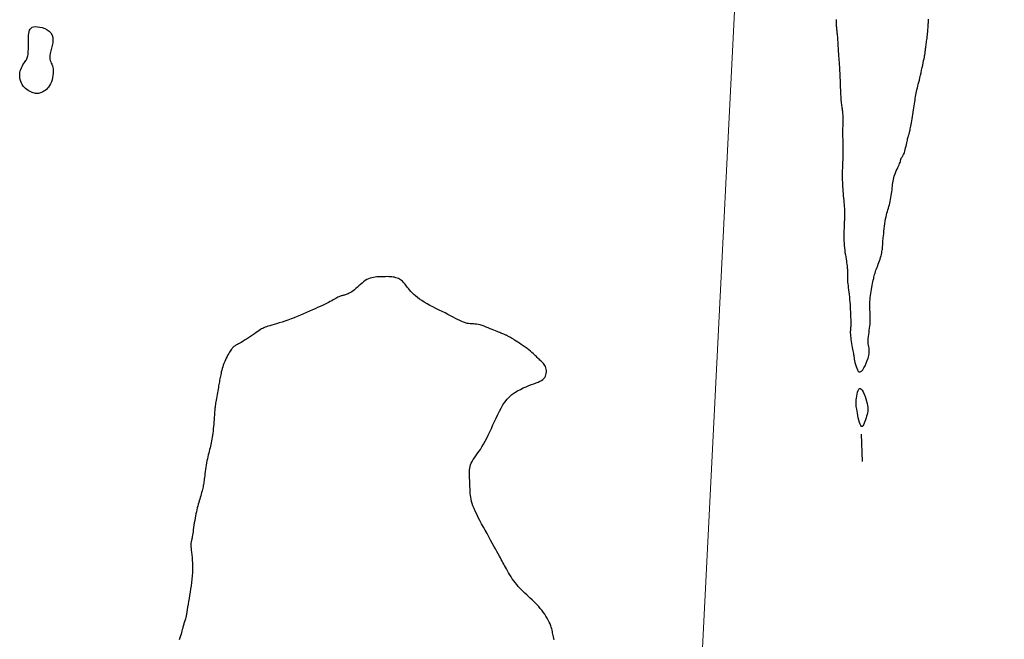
# Model space of a CAD drawing. Header units: millimetres. Extents: x 32690613 to 32693367, y 5343692 to 5344708.
# Tile 633 of 656: x 32692804 to 32692841, y 5344300 to 5344322. Entities that reach past the tile are written whole.
import ezdxf

# ---------------------------------------------------------------- set-up
doc = ezdxf.new("R2010")
doc.units = ezdxf.units.MM
doc.header["$LTSCALE"] = 20
doc.layers.get('0').update_dxf_attribs({"lineweight": 18})
doc.layers.get('Defpoints').update_dxf_attribs({"color": 11, "lineweight": 18})
doc.layers.add('02-DGM_HL_491.50', color=72, linetype='Continuous')
doc.layers.add('02-DGM_HL_492.00', color=82, linetype='Continuous')

# ---------------------------------------------------------------- blocks, each defined once
blk = doc.blocks.new('A$C78070446')
blk.add_line((4470129.583, 5343033.451), (4470100.946, 5342714.261))

msp = doc.modelspace()

# ---------------------------------------------------------------- linework, layer by layer
at = {"layer": '02-DGM_HL_491.50', "elevation": 491.5, "flags": 128}
for points in [[(32692834.473, 5344322.502), (32692834.472, 5344322.447), (32692834.472, 5344322.396), (32692834.472, 5344322.348), (32692834.474, 5344322.303), (32692834.476, 5344322.26), (32692834.479, 5344322.219), (32692834.482, 5344322.179), (32692834.486, 5344322.14), (32692834.49, 5344322.1), (32692834.495, 5344322.059), (32692834.5, 5344322.017), (32692834.505, 5344321.971), (32692834.509, 5344321.921), (32692834.514, 5344321.867), (32692834.519, 5344321.808), (32692834.523, 5344321.743), (32692834.527, 5344321.673), (32692834.531, 5344321.6), (32692834.535, 5344321.526), (32692834.539, 5344321.452), (32692834.543, 5344321.379), (32692834.547, 5344321.311), (32692834.551, 5344321.247), (32692834.555, 5344321.189), (32692834.559, 5344321.137), (32692834.564, 5344321.087), (32692834.568, 5344321.039), (32692834.573, 5344320.991), (32692834.577, 5344320.941), (32692834.581, 5344320.887), (32692834.586, 5344320.828), (32692834.59, 5344320.762), (32692834.594, 5344320.69), (32692834.597, 5344320.613), (32692834.601, 5344320.531), (32692834.605, 5344320.446), (32692834.608, 5344320.358), (32692834.612, 5344320.268), (32692834.615, 5344320.177), (32692834.619, 5344320.087), (32692834.623, 5344319.997), (32692834.626, 5344319.909), (32692834.63, 5344319.823), (32692834.634, 5344319.742), (32692834.638, 5344319.664), (32692834.643, 5344319.592), (32692834.648, 5344319.527), (32692834.653, 5344319.468), (32692834.659, 5344319.415), (32692834.664, 5344319.368), (32692834.67, 5344319.326), (32692834.676, 5344319.288), (32692834.681, 5344319.253), (32692834.687, 5344319.22), (32692834.692, 5344319.189), (32692834.696, 5344319.159), (32692834.701, 5344319.129), (32692834.704, 5344319.097), (32692834.707, 5344319.062), (32692834.71, 5344319.023), (32692834.712, 5344318.979), (32692834.713, 5344318.929), (32692834.714, 5344318.871), (32692834.713, 5344318.804), (32692834.713, 5344318.73), (32692834.712, 5344318.652), (32692834.711, 5344318.572), (32692834.709, 5344318.491), (32692834.708, 5344318.412), (32692834.708, 5344318.337), (32692834.708, 5344318.269), (32692834.708, 5344318.208), (32692834.71, 5344318.153), (32692834.711, 5344318.103), (32692834.713, 5344318.055), (32692834.715, 5344318.008), (32692834.717, 5344317.958), (32692834.718, 5344317.905), (32692834.719, 5344317.846), (32692834.72, 5344317.78), (32692834.719, 5344317.708), (32692834.719, 5344317.631), (32692834.718, 5344317.553), (32692834.716, 5344317.473), (32692834.714, 5344317.395), (32692834.712, 5344317.319), (32692834.709, 5344317.248), (32692834.707, 5344317.183), (32692834.704, 5344317.124), (32692834.701, 5344317.067), (32692834.699, 5344317.013), (32692834.697, 5344316.96), (32692834.695, 5344316.906), (32692834.694, 5344316.849), (32692834.694, 5344316.789), (32692834.694, 5344316.724), (32692834.695, 5344316.654), (32692834.697, 5344316.58), (32692834.7, 5344316.503), (32692834.704, 5344316.423), (32692834.708, 5344316.34), (32692834.713, 5344316.256), (32692834.719, 5344316.17), (32692834.726, 5344316.084), (32692834.733, 5344315.998), (32692834.741, 5344315.913), (32692834.748, 5344315.83), (32692834.755, 5344315.75), (32692834.762, 5344315.674), (32692834.768, 5344315.603), (32692834.772, 5344315.537), (32692834.776, 5344315.478), (32692834.778, 5344315.424), (32692834.779, 5344315.376), (32692834.779, 5344315.331), (32692834.779, 5344315.289), (32692834.778, 5344315.249), (32692834.777, 5344315.21), (32692834.775, 5344315.172), (32692834.774, 5344315.133), (32692834.772, 5344315.092), (32692834.771, 5344315.05), (32692834.769, 5344315.005), (32692834.767, 5344314.957), (32692834.765, 5344314.906), (32692834.763, 5344314.85), (32692834.761, 5344314.79), (32692834.759, 5344314.725), (32692834.756, 5344314.655), (32692834.755, 5344314.581), (32692834.754, 5344314.503), (32692834.754, 5344314.423), (32692834.756, 5344314.34), (32692834.76, 5344314.255), (32692834.766, 5344314.168), (32692834.774, 5344314.081), (32692834.784, 5344313.994), (32692834.796, 5344313.908), (32692834.809, 5344313.825), (32692834.822, 5344313.744), (32692834.834, 5344313.667), (32692834.846, 5344313.596), (32692834.857, 5344313.53), (32692834.865, 5344313.471), (32692834.872, 5344313.419), (32692834.877, 5344313.371), (32692834.88, 5344313.328), (32692834.883, 5344313.288), (32692834.884, 5344313.25), (32692834.884, 5344313.214), (32692834.884, 5344313.178), (32692834.884, 5344313.142), (32692834.883, 5344313.104), (32692834.883, 5344313.065), (32692834.883, 5344313.023), (32692834.884, 5344312.978), (32692834.886, 5344312.929), (32692834.889, 5344312.875), (32692834.893, 5344312.816), (32692834.9, 5344312.751), (32692834.908, 5344312.68), (32692834.917, 5344312.604), (32692834.927, 5344312.524), (32692834.937, 5344312.44), (32692834.947, 5344312.353), (32692834.957, 5344312.263), (32692834.966, 5344312.172), (32692834.974, 5344312.079), (32692834.981, 5344311.987), (32692834.986, 5344311.896), (32692834.991, 5344311.807), (32692834.996, 5344311.722), (32692834.999, 5344311.641), (32692835.002, 5344311.567), (32692835.005, 5344311.501), (32692835.007, 5344311.442), (32692835.009, 5344311.392), (32692835.01, 5344311.347), (32692835.011, 5344311.307), (32692835.011, 5344311.272), (32692835.011, 5344311.238), (32692835.009, 5344311.207), (32692835.007, 5344311.175), (32692835.004, 5344311.143), (32692835.001, 5344311.108), (32692834.997, 5344311.072), (32692834.994, 5344311.032), (32692834.992, 5344310.988), (32692834.992, 5344310.94), (32692834.994, 5344310.887), (32692834.998, 5344310.828), (32692835.006, 5344310.763), (32692835.015, 5344310.693), (32692835.027, 5344310.62), (32692835.04, 5344310.546), (32692835.053, 5344310.473), (32692835.066, 5344310.403), (32692835.078, 5344310.338), (32692835.089, 5344310.279), (32692835.097, 5344310.229), (32692835.104, 5344310.184), (32692835.11, 5344310.143), (32692835.116, 5344310.103), (32692835.123, 5344310.063), (32692835.13, 5344310.019), (32692835.139, 5344309.97), (32692835.15, 5344309.913), (32692835.165, 5344309.846), (32692835.182, 5344309.774), (32692835.203, 5344309.702), (32692835.227, 5344309.634), (32692835.255, 5344309.575), (32692835.287, 5344309.531), (32692835.322, 5344309.505), (32692835.361, 5344309.504), (32692835.404, 5344309.529), (32692835.449, 5344309.579), (32692835.495, 5344309.647), (32692835.54, 5344309.73), (32692835.582, 5344309.821), (32692835.619, 5344309.917), (32692835.649, 5344310.011), (32692835.671, 5344310.1), (32692835.684, 5344310.179), (32692835.689, 5344310.249), (32692835.687, 5344310.312), (32692835.682, 5344310.371), (32692835.673, 5344310.427), (32692835.664, 5344310.483), (32692835.656, 5344310.539), (32692835.652, 5344310.599), (32692835.652, 5344310.664), (32692835.656, 5344310.734), (32692835.663, 5344310.806), (32692835.672, 5344310.882), (32692835.683, 5344310.958), (32692835.693, 5344311.035), (32692835.704, 5344311.111), (32692835.712, 5344311.185), (32692835.719, 5344311.257), (32692835.723, 5344311.327), (32692835.725, 5344311.395), (32692835.726, 5344311.461), (32692835.725, 5344311.525), (32692835.724, 5344311.589), (32692835.722, 5344311.651), (32692835.719, 5344311.714), (32692835.717, 5344311.776), (32692835.715, 5344311.839), (32692835.714, 5344311.903), (32692835.713, 5344311.967), (32692835.714, 5344312.033), (32692835.716, 5344312.101), (32692835.72, 5344312.17), (32692835.727, 5344312.242), (32692835.735, 5344312.317), (32692835.746, 5344312.393), (32692835.759, 5344312.47), (32692835.772, 5344312.546), (32692835.786, 5344312.622), (32692835.801, 5344312.695), (32692835.815, 5344312.765), (32692835.829, 5344312.83), (32692835.841, 5344312.891), (32692835.854, 5344312.947), (32692835.865, 5344313), (32692835.877, 5344313.051), (32692835.89, 5344313.101), (32692835.904, 5344313.15), (32692835.92, 5344313.2), (32692835.937, 5344313.251), (32692835.957, 5344313.306), (32692835.979, 5344313.362), (32692836.002, 5344313.42), (32692836.025, 5344313.479), (32692836.049, 5344313.539), (32692836.071, 5344313.6), (32692836.092, 5344313.66), (32692836.111, 5344313.72), (32692836.127, 5344313.778), (32692836.141, 5344313.835), (32692836.152, 5344313.889), (32692836.161, 5344313.941), (32692836.168, 5344313.989), (32692836.174, 5344314.032), (32692836.178, 5344314.072), (32692836.181, 5344314.106), (32692836.184, 5344314.135), (32692836.185, 5344314.158), (32692836.186, 5344314.178), (32692836.187, 5344314.193), (32692836.187, 5344314.206), (32692836.187, 5344314.217), (32692836.187, 5344314.227), (32692836.187, 5344314.236), (32692836.187, 5344314.245), (32692836.188, 5344314.256), (32692836.19, 5344314.271), (32692836.192, 5344314.291), (32692836.194, 5344314.317), (32692836.198, 5344314.352), (32692836.202, 5344314.397), (32692836.208, 5344314.453), (32692836.215, 5344314.522), (32692836.223, 5344314.602), (32692836.232, 5344314.689), (32692836.242, 5344314.781), (32692836.253, 5344314.876), (32692836.266, 5344314.971), (32692836.28, 5344315.062), (32692836.295, 5344315.148), (32692836.311, 5344315.225), (32692836.327, 5344315.296), (32692836.345, 5344315.362), (32692836.363, 5344315.423), (32692836.381, 5344315.482), (32692836.398, 5344315.541), (32692836.416, 5344315.6), (32692836.433, 5344315.661), (32692836.448, 5344315.726), (32692836.463, 5344315.794), (32692836.477, 5344315.865), (32692836.49, 5344315.936), (32692836.502, 5344316.009), (32692836.513, 5344316.081), (32692836.522, 5344316.152), (32692836.531, 5344316.221), (32692836.538, 5344316.287), (32692836.546, 5344316.352), (32692836.553, 5344316.414), (32692836.561, 5344316.476), (32692836.57, 5344316.537), (32692836.582, 5344316.598), (32692836.597, 5344316.66), (32692836.614, 5344316.722), (32692836.636, 5344316.786), (32692836.661, 5344316.851), (32692836.688, 5344316.915), (32692836.715, 5344316.978), (32692836.742, 5344317.038), (32692836.768, 5344317.095), (32692836.792, 5344317.147), (32692836.812, 5344317.194), (32692836.827, 5344317.234), (32692836.839, 5344317.269), (32692836.848, 5344317.299), (32692836.855, 5344317.325), (32692836.861, 5344317.347), (32692836.866, 5344317.367), (32692836.872, 5344317.384), (32692836.879, 5344317.4), (32692836.889, 5344317.416), (32692836.9, 5344317.433), (32692836.913, 5344317.451), (32692836.927, 5344317.472), (32692836.942, 5344317.496), (32692836.958, 5344317.525), (32692836.974, 5344317.561), (32692836.989, 5344317.602), (32692837.005, 5344317.652), (32692837.02, 5344317.707), (32692837.034, 5344317.766), (32692837.048, 5344317.828), (32692837.062, 5344317.89), (32692837.074, 5344317.95), (32692837.086, 5344318.006), (32692837.097, 5344318.057), (32692837.107, 5344318.1), (32692837.117, 5344318.138), (32692837.126, 5344318.17), (32692837.134, 5344318.199), (32692837.142, 5344318.225), (32692837.15, 5344318.249), (32692837.158, 5344318.273), (32692837.165, 5344318.298), (32692837.173, 5344318.325), (32692837.18, 5344318.355), (32692837.188, 5344318.388), (32692837.197, 5344318.425), (32692837.206, 5344318.467), (32692837.216, 5344318.514), (32692837.226, 5344318.567), (32692837.237, 5344318.627), (32692837.25, 5344318.693), (32692837.263, 5344318.765), (32692837.276, 5344318.842), (32692837.29, 5344318.922), (32692837.304, 5344319.003), (32692837.317, 5344319.085), (32692837.329, 5344319.166), (32692837.341, 5344319.245), (32692837.352, 5344319.321), (32692837.362, 5344319.393), (32692837.371, 5344319.463), (32692837.38, 5344319.53), (32692837.389, 5344319.596), (32692837.399, 5344319.66), (32692837.41, 5344319.723), (32692837.421, 5344319.787), (32692837.435, 5344319.85), (32692837.449, 5344319.914), (32692837.465, 5344319.979), (32692837.482, 5344320.047), (32692837.5, 5344320.118), (32692837.519, 5344320.193), (32692837.539, 5344320.272), (32692837.559, 5344320.357), (32692837.581, 5344320.448), (32692837.602, 5344320.542), (32692837.623, 5344320.637), (32692837.644, 5344320.732), (32692837.663, 5344320.824), (32692837.681, 5344320.911), (32692837.697, 5344320.989), (32692837.711, 5344321.058), (32692837.723, 5344321.115), (32692837.732, 5344321.162), (32692837.739, 5344321.199), (32692837.744, 5344321.228), (32692837.748, 5344321.251), (32692837.751, 5344321.269), (32692837.753, 5344321.283), (32692837.754, 5344321.296), (32692837.755, 5344321.308), (32692837.756, 5344321.321), (32692837.758, 5344321.334), (32692837.759, 5344321.349), (32692837.761, 5344321.366), (32692837.763, 5344321.387), (32692837.767, 5344321.411), (32692837.771, 5344321.44), (32692837.776, 5344321.474), (32692837.781, 5344321.513), (32692837.788, 5344321.556), (32692837.794, 5344321.603), (32692837.802, 5344321.653), (32692837.809, 5344321.706), (32692837.816, 5344321.761), (32692837.823, 5344321.818), (32692837.83, 5344321.876), (32692837.836, 5344321.934), (32692837.842, 5344321.992), (32692837.847, 5344322.048), (32692837.852, 5344322.101), (32692837.856, 5344322.15), (32692837.86, 5344322.195), (32692837.863, 5344322.233), (32692837.866, 5344322.266), (32692837.868, 5344322.294), (32692837.869, 5344322.321), (32692837.87, 5344322.348), (32692837.872, 5344322.379), (32692837.873, 5344322.416), (32692837.874, 5344322.461), (32692837.875, 5344322.517)], [(32692835.396, 5344307.198), (32692835.435, 5344306.199)]]:
    msp.add_lwpolyline(points, dxfattribs=at)
msp.add_lwpolyline([(32692835.402, 5344307.49), (32692835.377, 5344307.518), (32692835.353, 5344307.567), (32692835.33, 5344307.635), (32692835.309, 5344307.714), (32692835.288, 5344307.801), (32692835.27, 5344307.889), (32692835.253, 5344307.975), (32692835.239, 5344308.054), (32692835.227, 5344308.12), (32692835.217, 5344308.176), (32692835.21, 5344308.226), (32692835.205, 5344308.271), (32692835.203, 5344308.315), (32692835.203, 5344308.361), (32692835.206, 5344308.411), (32692835.211, 5344308.469), (32692835.219, 5344308.537), (32692835.229, 5344308.61), (32692835.243, 5344308.683), (32692835.259, 5344308.753), (32692835.278, 5344308.813), (32692835.301, 5344308.86), (32692835.327, 5344308.888), (32692835.357, 5344308.892), (32692835.39, 5344308.869), (32692835.426, 5344308.823), (32692835.463, 5344308.759), (32692835.499, 5344308.68), (32692835.534, 5344308.594), (32692835.566, 5344308.503), (32692835.593, 5344308.415), (32692835.615, 5344308.332), (32692835.631, 5344308.26), (32692835.64, 5344308.197), (32692835.643, 5344308.141), (32692835.64, 5344308.088), (32692835.634, 5344308.038), (32692835.623, 5344307.987), (32692835.609, 5344307.932), (32692835.592, 5344307.873), (32692835.572, 5344307.806), (32692835.551, 5344307.736), (32692835.528, 5344307.667), (32692835.504, 5344307.603), (32692835.479, 5344307.549), (32692835.453, 5344307.51), (32692835.427, 5344307.488)], close=True, dxfattribs=at)
at = {"layer": '02-DGM_HL_492.00', "elevation": 492, "flags": 128}
msp.add_lwpolyline([(32692804.549, 5344320.956), (32692804.573, 5344320.991), (32692804.594, 5344321.023), (32692804.612, 5344321.055), (32692804.627, 5344321.088), (32692804.639, 5344321.124), (32692804.649, 5344321.165), (32692804.657, 5344321.213), (32692804.662, 5344321.271), (32692804.665, 5344321.338), (32692804.667, 5344321.415), (32692804.668, 5344321.498), (32692804.668, 5344321.585), (32692804.669, 5344321.673), (32692804.671, 5344321.76), (32692804.673, 5344321.844), (32692804.678, 5344321.923), (32692804.686, 5344321.993), (32692804.697, 5344322.055), (32692804.714, 5344322.109), (32692804.738, 5344322.154), (32692804.769, 5344322.19), (32692804.811, 5344322.217), (32692804.863, 5344322.234), (32692804.928, 5344322.242), (32692805.005, 5344322.24), (32692805.092, 5344322.228), (32692805.183, 5344322.205), (32692805.275, 5344322.172), (32692805.361, 5344322.129), (32692805.439, 5344322.074), (32692805.502, 5344322.009), (32692805.548, 5344321.933), (32692805.571, 5344321.845), (32692805.576, 5344321.75), (32692805.567, 5344321.649), (32692805.548, 5344321.546), (32692805.523, 5344321.444), (32692805.498, 5344321.346), (32692805.475, 5344321.255), (32692805.46, 5344321.173), (32692805.457, 5344321.104), (32692805.462, 5344321.044), (32692805.475, 5344320.993), (32692805.494, 5344320.945), (32692805.515, 5344320.899), (32692805.536, 5344320.852), (32692805.556, 5344320.802), (32692805.572, 5344320.744), (32692805.581, 5344320.677), (32692805.585, 5344320.603), (32692805.582, 5344320.524), (32692805.574, 5344320.443), (32692805.56, 5344320.36), (32692805.541, 5344320.279), (32692805.517, 5344320.202), (32692805.487, 5344320.132), (32692805.453, 5344320.069), (32692805.415, 5344320.014), (32692805.375, 5344319.966), (32692805.332, 5344319.925), (32692805.288, 5344319.89), (32692805.243, 5344319.861), (32692805.2, 5344319.836), (32692805.158, 5344319.816), (32692805.118, 5344319.799), (32692805.08, 5344319.787), (32692805.043, 5344319.778), (32692805.006, 5344319.773), (32692804.969, 5344319.773), (32692804.931, 5344319.776), (32692804.891, 5344319.784), (32692804.848, 5344319.795), (32692804.803, 5344319.811), (32692804.755, 5344319.832), (32692804.706, 5344319.857), (32692804.657, 5344319.886), (32692804.609, 5344319.92), (32692804.562, 5344319.959), (32692804.519, 5344320.003), (32692804.479, 5344320.051), (32692804.443, 5344320.105), (32692804.413, 5344320.162), (32692804.388, 5344320.223), (32692804.369, 5344320.286), (32692804.356, 5344320.35), (32692804.349, 5344320.415), (32692804.348, 5344320.48), (32692804.354, 5344320.544), (32692804.367, 5344320.606), (32692804.386, 5344320.665), (32692804.409, 5344320.722), (32692804.436, 5344320.776), (32692804.465, 5344320.827), (32692804.494, 5344320.874), (32692804.522, 5344320.917)], close=True, dxfattribs=at)
msp.add_lwpolyline([(32692824.07, 5344299.613), (32692824.054, 5344299.668), (32692824.04, 5344299.721), (32692824.029, 5344299.772), (32692824.019, 5344299.821), (32692824.01, 5344299.869), (32692824.001, 5344299.918), (32692823.99, 5344299.967), (32692823.977, 5344300.02), (32692823.961, 5344300.075), (32692823.94, 5344300.134), (32692823.914, 5344300.198), (32692823.884, 5344300.266), (32692823.848, 5344300.337), (32692823.808, 5344300.41), (32692823.764, 5344300.485), (32692823.717, 5344300.559), (32692823.666, 5344300.633), (32692823.612, 5344300.705), (32692823.556, 5344300.775), (32692823.498, 5344300.842), (32692823.438, 5344300.907), (32692823.376, 5344300.97), (32692823.313, 5344301.032), (32692823.249, 5344301.094), (32692823.185, 5344301.154), (32692823.12, 5344301.214), (32692823.055, 5344301.274), (32692822.99, 5344301.335), (32692822.927, 5344301.396), (32692822.864, 5344301.458), (32692822.802, 5344301.521), (32692822.742, 5344301.586), (32692822.683, 5344301.653), (32692822.627, 5344301.723), (32692822.574, 5344301.795), (32692822.523, 5344301.869), (32692822.474, 5344301.943), (32692822.428, 5344302.017), (32692822.385, 5344302.091), (32692822.344, 5344302.161), (32692822.307, 5344302.229), (32692822.271, 5344302.293), (32692822.239, 5344302.352), (32692822.208, 5344302.408), (32692822.178, 5344302.462), (32692822.148, 5344302.517), (32692822.116, 5344302.575), (32692822.082, 5344302.637), (32692822.044, 5344302.706), (32692822.002, 5344302.783), (32692821.955, 5344302.869), (32692821.902, 5344302.965), (32692821.845, 5344303.068), (32692821.785, 5344303.177), (32692821.722, 5344303.292), (32692821.657, 5344303.41), (32692821.591, 5344303.531), (32692821.523, 5344303.654), (32692821.456, 5344303.776), (32692821.39, 5344303.897), (32692821.326, 5344304.017), (32692821.265, 5344304.133), (32692821.208, 5344304.246), (32692821.156, 5344304.355), (32692821.11, 5344304.457), (32692821.071, 5344304.553), (32692821.04, 5344304.642), (32692821.016, 5344304.724), (32692820.999, 5344304.801), (32692820.986, 5344304.873), (32692820.977, 5344304.941), (32692820.971, 5344305.007), (32692820.968, 5344305.07), (32692820.965, 5344305.133), (32692820.963, 5344305.195), (32692820.96, 5344305.258), (32692820.958, 5344305.32), (32692820.955, 5344305.383), (32692820.953, 5344305.445), (32692820.951, 5344305.508), (32692820.948, 5344305.57), (32692820.946, 5344305.633), (32692820.943, 5344305.695), (32692820.942, 5344305.757), (32692820.943, 5344305.82), (32692820.946, 5344305.883), (32692820.954, 5344305.946), (32692820.966, 5344306.009), (32692820.984, 5344306.072), (32692821.009, 5344306.135), (32692821.042, 5344306.199), (32692821.081, 5344306.265), (32692821.126, 5344306.332), (32692821.176, 5344306.403), (32692821.23, 5344306.477), (32692821.286, 5344306.557), (32692821.344, 5344306.642), (32692821.403, 5344306.735), (32692821.462, 5344306.834), (32692821.52, 5344306.941), (32692821.578, 5344307.054), (32692821.636, 5344307.171), (32692821.694, 5344307.292), (32692821.752, 5344307.417), (32692821.809, 5344307.543), (32692821.867, 5344307.67), (32692821.925, 5344307.797), (32692821.983, 5344307.923), (32692822.044, 5344308.046), (32692822.108, 5344308.166), (32692822.176, 5344308.28), (32692822.249, 5344308.389), (32692822.329, 5344308.489), (32692822.415, 5344308.581), (32692822.509, 5344308.663), (32692822.61, 5344308.736), (32692822.714, 5344308.8), (32692822.821, 5344308.857), (32692822.928, 5344308.908), (32692823.034, 5344308.953), (32692823.135, 5344308.993), (32692823.231, 5344309.03), (32692823.32, 5344309.063), (32692823.401, 5344309.095), (32692823.474, 5344309.126), (32692823.539, 5344309.157), (32692823.597, 5344309.188), (32692823.646, 5344309.222), (32692823.688, 5344309.259), (32692823.721, 5344309.299), (32692823.747, 5344309.344), (32692823.765, 5344309.393), (32692823.776, 5344309.445), (32692823.781, 5344309.497), (32692823.779, 5344309.55), (32692823.772, 5344309.602), (32692823.76, 5344309.652), (32692823.743, 5344309.699), (32692823.722, 5344309.741), (32692823.697, 5344309.779), (32692823.669, 5344309.815), (32692823.64, 5344309.847), (32692823.608, 5344309.878), (32692823.576, 5344309.908), (32692823.543, 5344309.938), (32692823.51, 5344309.967), (32692823.478, 5344309.998), (32692823.445, 5344310.03), (32692823.412, 5344310.063), (32692823.376, 5344310.098), (32692823.337, 5344310.135), (32692823.295, 5344310.174), (32692823.247, 5344310.216), (32692823.193, 5344310.261), (32692823.132, 5344310.309), (32692823.066, 5344310.359), (32692822.997, 5344310.409), (32692822.926, 5344310.46), (32692822.855, 5344310.51), (32692822.786, 5344310.557), (32692822.721, 5344310.601), (32692822.661, 5344310.641), (32692822.609, 5344310.675), (32692822.563, 5344310.704), (32692822.522, 5344310.729), (32692822.487, 5344310.75), (32692822.457, 5344310.768), (32692822.43, 5344310.784), (32692822.406, 5344310.797), (32692822.384, 5344310.809), (32692822.363, 5344310.821), (32692822.343, 5344310.831), (32692822.323, 5344310.842), (32692822.303, 5344310.852), (32692822.282, 5344310.862), (32692822.259, 5344310.873), (32692822.234, 5344310.884), (32692822.206, 5344310.895), (32692822.176, 5344310.908), (32692822.141, 5344310.921), (32692822.103, 5344310.936), (32692822.061, 5344310.952), (32692822.014, 5344310.97), (32692821.963, 5344310.991), (32692821.907, 5344311.013), (32692821.846, 5344311.038), (32692821.78, 5344311.066), (32692821.71, 5344311.096), (32692821.637, 5344311.127), (32692821.562, 5344311.157), (32692821.487, 5344311.185), (32692821.413, 5344311.211), (32692821.34, 5344311.233), (32692821.271, 5344311.249), (32692821.206, 5344311.261), (32692821.144, 5344311.268), (32692821.085, 5344311.272), (32692821.027, 5344311.275), (32692820.969, 5344311.278), (32692820.912, 5344311.284), (32692820.852, 5344311.293), (32692820.791, 5344311.309), (32692820.726, 5344311.33), (32692820.657, 5344311.359), (32692820.584, 5344311.393), (32692820.506, 5344311.432), (32692820.424, 5344311.475), (32692820.337, 5344311.521), (32692820.244, 5344311.571), (32692820.145, 5344311.622), (32692820.04, 5344311.675), (32692819.93, 5344311.73), (32692819.818, 5344311.785), (32692819.704, 5344311.841), (32692819.592, 5344311.898), (32692819.482, 5344311.955), (32692819.376, 5344312.014), (32692819.276, 5344312.072), (32692819.184, 5344312.131), (32692819.099, 5344312.19), (32692819.022, 5344312.248), (32692818.951, 5344312.306), (32692818.887, 5344312.363), (32692818.829, 5344312.418), (32692818.777, 5344312.472), (32692818.73, 5344312.524), (32692818.689, 5344312.573), (32692818.652, 5344312.619), (32692818.619, 5344312.664), (32692818.588, 5344312.706), (32692818.558, 5344312.745), (32692818.529, 5344312.781), (32692818.499, 5344312.815), (32692818.468, 5344312.847), (32692818.434, 5344312.875), (32692818.398, 5344312.901), (32692818.359, 5344312.925), (32692818.318, 5344312.945), (32692818.274, 5344312.963), (32692818.228, 5344312.978), (32692818.179, 5344312.991), (32692818.128, 5344313), (32692818.074, 5344313.007), (32692818.019, 5344313.012), (32692817.961, 5344313.015), (32692817.902, 5344313.016), (32692817.841, 5344313.015), (32692817.78, 5344313.014), (32692817.718, 5344313.012), (32692817.655, 5344313.01), (32692817.593, 5344313.007), (32692817.53, 5344313.003), (32692817.468, 5344312.998), (32692817.406, 5344312.989), (32692817.344, 5344312.977), (32692817.282, 5344312.96), (32692817.22, 5344312.937), (32692817.159, 5344312.907), (32692817.098, 5344312.87), (32692817.037, 5344312.826), (32692816.977, 5344312.778), (32692816.919, 5344312.728), (32692816.861, 5344312.676), (32692816.805, 5344312.625), (32692816.75, 5344312.576), (32692816.697, 5344312.531), (32692816.646, 5344312.492), (32692816.597, 5344312.458), (32692816.551, 5344312.428), (32692816.507, 5344312.404), (32692816.465, 5344312.383), (32692816.427, 5344312.366), (32692816.391, 5344312.353), (32692816.359, 5344312.342), (32692816.329, 5344312.335), (32692816.302, 5344312.329), (32692816.277, 5344312.324), (32692816.253, 5344312.319), (32692816.229, 5344312.314), (32692816.204, 5344312.308), (32692816.178, 5344312.299), (32692816.15, 5344312.288), (32692816.12, 5344312.273), (32692816.086, 5344312.255), (32692816.049, 5344312.234), (32692816.008, 5344312.21), (32692815.963, 5344312.183), (32692815.913, 5344312.155), (32692815.859, 5344312.125), (32692815.801, 5344312.094), (32692815.737, 5344312.061), (32692815.668, 5344312.027), (32692815.593, 5344311.992), (32692815.514, 5344311.955), (32692815.43, 5344311.916), (32692815.34, 5344311.876), (32692815.245, 5344311.833), (32692815.145, 5344311.789), (32692815.04, 5344311.742), (32692814.931, 5344311.694), (32692814.819, 5344311.644), (32692814.705, 5344311.595), (32692814.589, 5344311.547), (32692814.473, 5344311.5), (32692814.358, 5344311.455), (32692814.244, 5344311.413), (32692814.133, 5344311.374), (32692814.026, 5344311.339), (32692813.923, 5344311.306), (32692813.825, 5344311.277), (32692813.734, 5344311.25), (32692813.65, 5344311.226), (32692813.574, 5344311.204), (32692813.508, 5344311.183), (32692813.45, 5344311.164), (32692813.401, 5344311.146), (32692813.357, 5344311.128), (32692813.316, 5344311.108), (32692813.275, 5344311.086), (32692813.233, 5344311.06), (32692813.187, 5344311.031), (32692813.135, 5344310.995), (32692813.074, 5344310.954), (32692813.007, 5344310.909), (32692812.935, 5344310.86), (32692812.861, 5344310.81), (32692812.786, 5344310.76), (32692812.712, 5344310.711), (32692812.642, 5344310.666), (32692812.578, 5344310.625), (32692812.52, 5344310.591), (32692812.47, 5344310.562), (32692812.425, 5344310.538), (32692812.386, 5344310.517), (32692812.352, 5344310.499), (32692812.321, 5344310.482), (32692812.294, 5344310.466), (32692812.269, 5344310.45), (32692812.246, 5344310.433), (32692812.224, 5344310.414), (32692812.202, 5344310.392), (32692812.181, 5344310.368), (32692812.16, 5344310.339), (32692812.138, 5344310.307), (32692812.114, 5344310.27), (32692812.089, 5344310.227), (32692812.061, 5344310.179), (32692812.031, 5344310.125), (32692812.001, 5344310.068), (32692811.97, 5344310.007), (32692811.94, 5344309.944), (32692811.911, 5344309.879), (32692811.883, 5344309.815), (32692811.859, 5344309.751), (32692811.837, 5344309.688), (32692811.818, 5344309.627), (32692811.801, 5344309.567), (32692811.787, 5344309.509), (32692811.775, 5344309.452), (32692811.763, 5344309.397), (32692811.753, 5344309.343), (32692811.744, 5344309.291), (32692811.734, 5344309.24), (32692811.725, 5344309.19), (32692811.716, 5344309.14), (32692811.707, 5344309.089), (32692811.697, 5344309.036), (32692811.687, 5344308.982), (32692811.677, 5344308.925), (32692811.666, 5344308.864), (32692811.654, 5344308.799), (32692811.642, 5344308.731), (32692811.629, 5344308.662), (32692811.617, 5344308.592), (32692811.605, 5344308.524), (32692811.594, 5344308.459), (32692811.584, 5344308.397), (32692811.575, 5344308.341), (32692811.567, 5344308.292), (32692811.561, 5344308.247), (32692811.556, 5344308.205), (32692811.552, 5344308.164), (32692811.548, 5344308.122), (32692811.544, 5344308.076), (32692811.54, 5344308.025), (32692811.536, 5344307.967), (32692811.531, 5344307.9), (32692811.526, 5344307.825), (32692811.52, 5344307.744), (32692811.513, 5344307.66), (32692811.506, 5344307.572), (32692811.498, 5344307.485), (32692811.489, 5344307.398), (32692811.48, 5344307.314), (32692811.471, 5344307.235), (32692811.46, 5344307.159), (32692811.45, 5344307.088), (32692811.438, 5344307.019), (32692811.426, 5344306.952), (32692811.413, 5344306.887), (32692811.4, 5344306.823), (32692811.385, 5344306.76), (32692811.37, 5344306.697), (32692811.354, 5344306.633), (32692811.337, 5344306.569), (32692811.321, 5344306.503), (32692811.304, 5344306.435), (32692811.288, 5344306.366), (32692811.272, 5344306.294), (32692811.257, 5344306.219), (32692811.242, 5344306.141), (32692811.229, 5344306.061), (32692811.216, 5344305.98), (32692811.204, 5344305.9), (32692811.193, 5344305.821), (32692811.183, 5344305.745), (32692811.174, 5344305.674), (32692811.165, 5344305.608), (32692811.158, 5344305.548), (32692811.151, 5344305.494), (32692811.144, 5344305.444), (32692811.137, 5344305.397), (32692811.129, 5344305.351), (32692811.121, 5344305.306), (32692811.112, 5344305.26), (32692811.101, 5344305.212), (32692811.089, 5344305.161), (32692811.075, 5344305.107), (32692811.06, 5344305.05), (32692811.044, 5344304.991), (32692811.027, 5344304.93), (32692811.009, 5344304.868), (32692810.991, 5344304.806), (32692810.973, 5344304.742), (32692810.954, 5344304.679), (32692810.936, 5344304.615), (32692810.918, 5344304.55), (32692810.9, 5344304.483), (32692810.883, 5344304.414), (32692810.866, 5344304.342), (32692810.849, 5344304.266), (32692810.833, 5344304.187), (32692810.818, 5344304.103), (32692810.804, 5344304.016), (32692810.79, 5344303.928), (32692810.777, 5344303.84), (32692810.765, 5344303.755), (32692810.753, 5344303.674), (32692810.742, 5344303.6), (32692810.733, 5344303.532), (32692810.724, 5344303.474), (32692810.715, 5344303.424), (32692810.708, 5344303.381), (32692810.701, 5344303.345), (32692810.694, 5344303.314), (32692810.688, 5344303.288), (32692810.683, 5344303.265), (32692810.678, 5344303.245), (32692810.674, 5344303.225), (32692810.67, 5344303.206), (32692810.666, 5344303.184), (32692810.664, 5344303.159), (32692810.664, 5344303.129), (32692810.665, 5344303.091), (32692810.667, 5344303.045), (32692810.672, 5344302.989), (32692810.679, 5344302.921), (32692810.688, 5344302.842), (32692810.697, 5344302.753), (32692810.706, 5344302.656), (32692810.714, 5344302.553), (32692810.72, 5344302.443), (32692810.723, 5344302.329), (32692810.723, 5344302.212), (32692810.719, 5344302.093), (32692810.711, 5344301.973), (32692810.699, 5344301.852), (32692810.685, 5344301.73), (32692810.669, 5344301.609), (32692810.651, 5344301.489), (32692810.633, 5344301.37), (32692810.614, 5344301.254), (32692810.596, 5344301.14), (32692810.578, 5344301.029), (32692810.561, 5344300.924), (32692810.545, 5344300.823), (32692810.529, 5344300.73), (32692810.513, 5344300.644), (32692810.499, 5344300.566), (32692810.485, 5344300.498), (32692810.473, 5344300.44), (32692810.461, 5344300.391), (32692810.449, 5344300.349), (32692810.439, 5344300.312), (32692810.429, 5344300.279), (32692810.419, 5344300.249), (32692810.409, 5344300.219), (32692810.4, 5344300.189), (32692810.391, 5344300.156), (32692810.382, 5344300.12), (32692810.371, 5344300.081), (32692810.361, 5344300.038), (32692810.348, 5344299.991), (32692810.334, 5344299.94), (32692810.319, 5344299.884), (32692810.3, 5344299.824), (32692810.28, 5344299.758), (32692810.257, 5344299.688), (32692810.232, 5344299.617)], dxfattribs=at)

# ---------------------------------------------------------------- block references
at = {"layer": 'Defpoints', "rotation": 2.237485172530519}
msp.add_blockref('A$C78070446', (28434719.524, -168960.664), dxfattribs=at)

doc.saveas('drawing.dxf')
